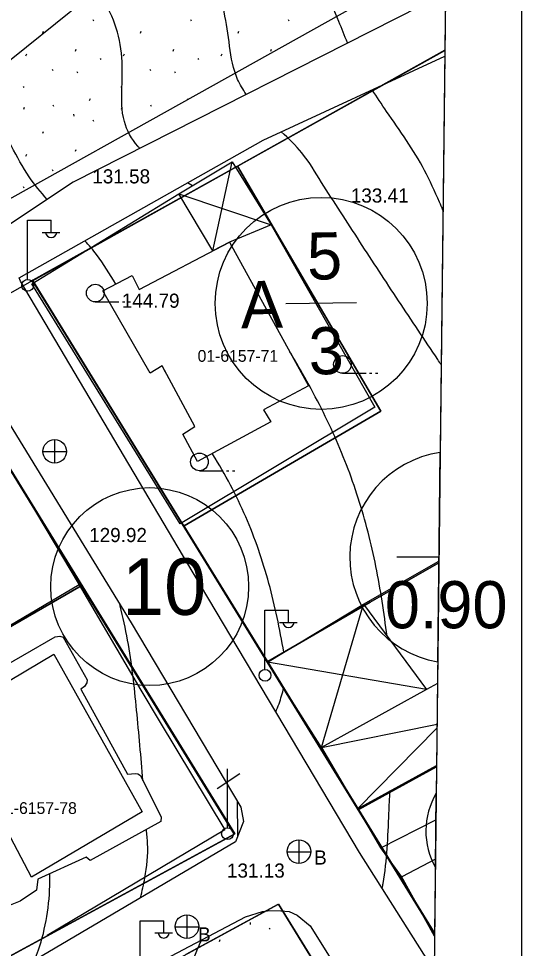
# Model space of a CAD drawing. Extents: x 412225 to 413380, y 4456471 to 4457189.
# Drawn here: x 413271.2 to 413313.9, y 4456831.1 to 4456910 of the extents above; entities that cross this region are included whole.
import ezdxf

# ---------------------------------------------------------------- set-up
doc = ezdxf.new("R2010")
doc.units = 0
for name, color, linetype in [('0_HALİHAZIR', 7, 'Continuous'), ('0_KADASTRO', 7, 'Continuous'), ('0_ÇERÇEVE', 7, 'Continuous'), ('Level 28', 7, 'Continuous'), ('Level 30', 7, 'Continuous'), ('Level 31', 7, 'Continuous'), ('Level 41', 7, 'Continuous'), ('Level 54', 7, 'Continuous'), ('Level 57', 7, 'Continuous'), ('Level 58', 7, 'Continuous')]:
    doc.layers.add(name, color=color, linetype=linetype)

msp = doc.modelspace()

# ---------------------------------------------------------------- linework, layer by layer
at = {"layer": '0_HALİHAZIR'}
for p, q in [((413287.729, 4456890.315), (413289.386, 4456897.848)), ((413286, 4456895.831), (413285.59, 4456896.08)), ((413284.838, 4456895.139), (413292.675, 4456892.523)), ((413271.999, 4456887.897), (413271.999, 4456892.897)), ((413271.999, 4456892.897), (413273.999, 4456892.897)), ((413273.999, 4456891.897), (413273.999, 4456892.897)), ((413273.239, 4456891.857), (413274.739, 4456891.857)), ((413277.751, 4456885.974), (413279.751, 4456885.974)), ((413280.051, 4456885.974), (413280.251, 4456885.974)), ((413280.551, 4456885.974), (413280.751, 4456885.974)), ((413283.715, 4456880.013), (413283.417, 4456880.538)), ((413298.741, 4456879.915), (413300.741, 4456879.915)), ((413301.041, 4456879.915), (413301.241, 4456879.915)), ((413301.541, 4456879.915), (413301.741, 4456879.915)), ((413274.316, 4456872.272), (413274.316, 4456874.272)), ((413273.296, 4456873.262), (413275.296, 4456873.262)), ((413286.595, 4456871.64), (413288.595, 4456871.64)), ((413288.895, 4456871.64), (413289.095, 4456871.64)), ((413289.395, 4456871.64), (413289.595, 4456871.64)), ((413296.961, 4456848.134), (413300.52, 4456860.306)), ((413292.159, 4456854.792), (413292.159, 4456859.792)), ((413292.159, 4456859.792), (413294.159, 4456859.792)), ((413294.159, 4456858.792), (413294.159, 4456859.792)), ((413293.399, 4456858.752), (413294.899, 4456858.752)), ((413305.884, 4456853.066), (413292.387, 4456855.398)), ((413296.961, 4456848.134), (413306.772, 4456850.113)), ((413300.016, 4456842.945), (413306.768, 4456849.778)), ((413288.1, 4456844.672), (413290.03, 4456845.942)), ((413288.99, 4456841.322), (413288.99, 4456846.322)), ((413295.055, 4456838.299), (413295.055, 4456840.299)), ((413294.035, 4456839.289), (413296.035, 4456839.289)), ((413285.552, 4456831.933), (413285.552, 4456833.933)), ((413281.557, 4456828.441), (413281.557, 4456833.441)), ((413281.557, 4456833.441), (413283.557, 4456833.441)), ((413283.557, 4456832.441), (413283.557, 4456833.441)), ((413282.797, 4456832.401), (413284.297, 4456832.401)), ((413284.532, 4456832.923), (413286.532, 4456832.923))]:
    msp.add_line(p, q, dxfattribs=at)
for points in [[(413307.485, 4456912.191), (413275.872, 4456896.139), (413259.311, 4456885.136), (413238.607, 4456874.16), (413225.954, 4456866.263)], [(413306.532, 4456829.211), (413300.183, 4456839.238), (413286.054, 4456862.965), (413271.389, 4456887.722), (413271.285, 4456888.014), (413291.997, 4456899.693), (413307.424, 4456906.837)], [(413301.503, 4456877.03), (413284.947, 4456867.121), (413272.37, 4456887.514), (413284.838, 4456895.139)], [(413292.675, 4456892.523), (413301.503, 4456877.03)], [(413227.649, 4456862.816), (413263.518, 4456883.782), (413263.917, 4456883.809), (413264.655, 4456883.807), (413265.539, 4456883.6), (413280.789, 4456858.717), (413290.107, 4456843.071), (413290.348, 4456841.864), (413289.655, 4456840.138), (413256.801, 4456820.788), (413214.221, 4456797.785), (413212.523, 4456797.597), (413211.781, 4456797.813), (413210.266, 4456799.671), (413198.28, 4456827.229), (413192.435, 4456840.411)], [(413266.093, 4456879.158), (413276.384, 4456861.949), (413281.604, 4456853.017)], [(413300.52, 4456860.306), (413306.931, 4456863.949)], [(413276.384, 4456861.949), (413255.069, 4456849.378)], [(413268.817, 4456854.372), (413274.338, 4456857.538), (413274.752, 4456857.589), (413275.013, 4456857.499), (413277.056, 4456853.892), (413277.034, 4456853.637), (413276.842, 4456853.31), (413276.519, 4456853.107), (413280.488, 4456845.888), (413281.166, 4456845.928), (413281.352, 4456845.92), (413281.58, 4456845.763), (413283.353, 4456842.236), (413283.315, 4456841.853), (413277.326, 4456838.54), (413276.987, 4456838.841), (413272.86, 4456836.956), (413272.748, 4456836.044), (413271.371, 4456835.107), (413269.082, 4456834.18)], [(413281.604, 4456853.017), (413283.182, 4456850.407)], [(413306.812, 4456853.578), (413305.884, 4456853.066), (413296.961, 4456848.134), (413300.016, 4456842.945), (413306.732, 4456846.614)], [(413283.182, 4456850.407), (413288.748, 4456841.155), (413273.66, 4456832.171)], [(413301.997, 4456839.625), (413300.054, 4456842.965)], [(413301.997, 4456839.625), (413306.679, 4456841.997)], [(413303.764, 4456837.18), (413301.997, 4456839.625)], [(413306.641, 4456838.668), (413303.775, 4456837.16)], [(413306.565, 4456832.114), (413303.764, 4456837.18)], [(413305.876, 4456772.09), (413291.921, 4456764.223), (413259.241, 4456744.083), (413241.11, 4456732.397), (413240.376, 4456732.512), (413227.517, 4456760.501), (413213.898, 4456792.435), (413214.139, 4456792.817), (413252.073, 4456813.524), (413290.5, 4456833.761), (413291.943, 4456834.22), (413292.575, 4456834.319), (413293.507, 4456834.28), (413294.215, 4456834.223), (413294.883, 4456833.914), (413295.997, 4456832.998), (413306.385, 4456816.404)]]:
    msp.add_lwpolyline(points, dxfattribs=at)
for points in [[(413289.386, 4456897.848), (413292.675, 4456892.523), (413289.137, 4456891.054), (413287.729, 4456890.315), (413284.838, 4456895.139)], [(413278.395, 4456886.897), (413280.872, 4456888.225), (413281.47, 4456887.03), (413289.137, 4456891.054), (413295.866, 4456878.859), (413292.036, 4456876.822), (413292.671, 4456875.783), (413286.443, 4456872.414), (413285.176, 4456874.739), (413286.194, 4456875.403), (413283.429, 4456880.546), (413282.421, 4456879.911)], [(413300.52, 4456860.306), (413305.884, 4456853.066), (413296.961, 4456848.134), (413292.387, 4456855.398)], [(413269.298, 4456853.149), (413274.216, 4456856.071), (413281.718, 4456842.69), (413272.346, 4456837.141), (413264.949, 4456851.146)]]:
    msp.add_lwpolyline(points, close=True, dxfattribs=at)
for centre, radius in [((413272.009, 4456887.373), 0.5), ((413277.751, 4456886.724), 0.75), ((413298.741, 4456880.665), 0.75), ((413274.301, 4456873.28), 1), ((413286.595, 4456872.39), 0.75), ((413292.169, 4456854.267), 0.5), ((413288.98, 4456840.822), 0.501), ((413295.04, 4456839.307), 1), ((413285.536, 4456832.941), 1)]:
    msp.add_circle(centre, radius, dxfattribs=at)
for centre in [(413273.999, 4456891.901), (413294.159, 4456858.795), (413283.558, 4456832.444)]:
    msp.add_arc(centre, 0.474, 184.83843, 355.14641, dxfattribs=at)
for points in [[(413290.552, 4456903.593), (413289.84, 4456904.862), (413289.158, 4456907.673), (413288.685, 4456910.597), (413287.763, 4456913.378), (413286.278, 4456915.946), (413284.506, 4456918.359), (413282.598, 4456920.673), (413280.636, 4456922.943), (413278.623, 4456925.165), (413276.557, 4456927.34), (413274.447, 4456929.472), (413272.281, 4456931.546), (413270.036, 4456933.531), (413267.703, 4456935.413), (413265.285, 4456937.187), (413262.8, 4456938.864), (413260.256, 4456940.45), (413257.668, 4456941.967), (413255.063, 4456943.455), (413252.461, 4456944.948), (413249.871, 4456946.462), (413247.295, 4456948), (413244.734, 4456949.561), (413242.187, 4456951.147), (413239.656, 4456952.756), (413237.138, 4456954.388), (413234.648, 4456956.06), (413232.207, 4456957.801), (413229.827, 4456959.625), (413227.507, 4456961.525), (413225.214, 4456963.46), (413222.749, 4456965.089), (413221.515, 4456965.848)], [(413299.159, 4456907.963), (413298.436, 4456909.769), (413297.28, 4456912.493), (413296.019, 4456915.196), (413294.469, 4456917.76), (413292.783, 4456920.235), (413290.981, 4456922.632), (413289.115, 4456924.981), (413287.229, 4456927.314), (413285.338, 4456929.643), (413283.459, 4456931.981), (413281.611, 4456934.344), (413279.826, 4456936.754), (413278.078, 4456939.191), (413276.242, 4456941.553), (413274.123, 4456943.599), (413271.688, 4456945.288), (413269.035, 4456946.681), (413266.331, 4456947.982), (413263.619, 4456949.263), (413260.901, 4456950.533), (413258.173, 4456951.782), (413255.436, 4456953.01), (413252.694, 4456954.227), (413249.963, 4456955.467), (413247.261, 4456956.768), (413244.605, 4456958.159), (413242.009, 4456959.659), (413239.479, 4456961.267), (413237.339, 4456962.715)], [(413273.662, 4456894.67), (413272.14, 4456896.587), (413270.634, 4456899.181), (413269.166, 4456901.797), (413267.731, 4456904.432), (413266.338, 4456907.088), (413264.976, 4456909.761), (413263.604, 4456912.428), (413262.113, 4456915.026), (413260.378, 4456917.442), (413258.363, 4456919.636), (413256.137, 4456921.642), (413253.838, 4456923.569), (413251.526, 4456925.48), (413249.212, 4456927.391), (413246.895, 4456929.296), (413244.571, 4456931.193), (413242.236, 4456933.076), (413239.884, 4456934.939), (413237.513, 4456936.776), (413235.132, 4456938.601), (413232.755, 4456940.432), (413230.39, 4456942.277), (413228.032, 4456944.131), (413225.677, 4456945.99), (413223.328, 4456947.856), (413220.984, 4456949.728), (413218.644, 4456951.606), (413217.055, 4456952.884)], [(413281.524, 4456899.009), (413281.353, 4456899.194), (413280.216, 4456901.28), (413280.014, 4456904.157), (413279.968, 4456907.093), (413279.288, 4456909.898), (413277.861, 4456912.458), (413276.028, 4456914.817), (413274.003, 4456917.029), (413271.914, 4456919.181), (413269.763, 4456921.271), (413267.552, 4456923.297), (413265.284, 4456925.259), (413262.973, 4456927.172), (413260.638, 4456929.054), (413258.295, 4456930.928), (413255.952, 4456932.802), (413255.81, 4456932.916)], [(413307.273, 4456893.748), (413306.98, 4456894.424), (413305.711, 4456897.137), (413304.184, 4456899.677), (413302.491, 4456902.142), (413301.256, 4456903.98)], [(413307.123, 4456880.643), (413306.835, 4456881.077), (413305.17, 4456883.573), (413303.508, 4456886.07), (413301.853, 4456888.572), (413300.212, 4456891.084), (413298.583, 4456893.603), (413296.952, 4456896.121), (413295.296, 4456898.622), (413293.547, 4456900.41)], [(413279.493, 4456887.486), (413277.859, 4456889.986), (413276.872, 4456891.165)], [(413302.534, 4456857.587), (413302.105, 4456860.555), (413301.582, 4456863.507), (413300.912, 4456866.428), (413300.083, 4456869.307), (413299.088, 4456872.132), (413297.925, 4456874.894), (413296.607, 4456877.584), (413295.17, 4456880.216), (413294.155, 4456881.96)], [(413293.764, 4456856.229), (413293.198, 4456859.169), (413292.49, 4456862.077), (413291.608, 4456864.943), (413290.526, 4456867.732), (413289.232, 4456870.42), (413287.742, 4456873.021), (413287.698, 4456873.093)], [(413281.792, 4456845.34), (413281.539, 4456848.329), (413281.259, 4456851.316), (413280.94, 4456854.299), (413280.494, 4456857.262), (413279.863, 4456860.169), (413279.836, 4456860.273)], [(413293.082, 4456851.164), (413293.353, 4456851.851), (413293.76, 4456853.217)], [(413302.116, 4456836.185), (413302.193, 4456836.606), (413302.541, 4456839.573), (413302.688, 4456842.57), (413302.773, 4456844.451)], [(413289.842, 4456840.604), (413289.845, 4456841.439), (413289.82, 4456843.553)], [(413281.597, 4456835.392), (413281.959, 4456837.077), (413282.193, 4456839.987), (413282.087, 4456841.174)], [(413272.602, 4456830.095), (413272.922, 4456830.955), (413273.632, 4456833.806), (413273.887, 4456836.772), (413273.876, 4456837.42)], [(413267.518, 4456770.695), (413268.497, 4456773.53), (413269.418, 4456776.383), (413270.262, 4456779.262), (413271.145, 4456782.126), (413272.109, 4456784.963), (413273.19, 4456787.761), (413274.316, 4456790.542), (413275.453, 4456793.318), (413276.571, 4456796.102), (413277.649, 4456798.901), (413278.679, 4456801.718), (413279.665, 4456804.551), (413280.618, 4456807.396), (413281.544, 4456810.249), (413282.452, 4456813.108), (413283.302, 4456815.985), (413283.979, 4456818.896), (413284.458, 4456821.85), (413284.828, 4456824.826), (413285.349, 4456827.769), (413286.248, 4456830.592), (413286.77, 4456831.797)]]:
    msp.add_spline(points, degree=3, dxfattribs=at)
at = {"layer": '0_KADASTRO'}
for points in [[(413307.423, 4456907.33), (413289.813, 4456897.503), (413272.453, 4456887.807), (413272.186, 4456887.656), (413267.668, 4456885.105), (413244.91, 4456926.572), (413304.095, 4456953.593), (413307.752, 4456936.035)], [(413307.752, 4456936.035), (413307.423, 4456907.33)], [(413306.924, 4456863.831), (413301.089, 4456860.467), (413292.389, 4456855.451), (413285.284, 4456866.974), (413302.005, 4456876.707), (413289.813, 4456897.503), (413307.423, 4456907.33)], [(413307.423, 4456907.33), (413306.924, 4456863.831)], [(413306.725, 4456846.488), (413300.12, 4456842.89), (413292.389, 4456855.451), (413301.089, 4456860.467), (413306.924, 4456863.831)], [(413306.924, 4456863.831), (413306.725, 4456846.488)], [(413306.564, 4456832.426), (413300.12, 4456842.89), (413306.725, 4456846.488)], [(413306.725, 4456846.488), (413306.564, 4456832.426)], [(413306.03, 4456785.855), (413283.67, 4456829.61), (413293.32, 4456834.848), (413306.349, 4456813.692)]]:
    msp.add_lwpolyline(points, dxfattribs=at)
for points in [[(413272.453, 4456887.807), (413289.813, 4456897.503), (413289.813, 4456897.503), (413302.005, 4456876.707), (413302.005, 4456876.707), (413285.284, 4456866.974), (413285.169, 4456867.162)], [(413242.448, 4456870.545), (413263.645, 4456882.832), (413276.555, 4456861.869), (413255.218, 4456849.553)], [(413255.218, 4456849.553), (413276.555, 4456861.869), (413289.554, 4456840.765), (413267.751, 4456828.933)]]:
    msp.add_lwpolyline(points, close=True, dxfattribs=at)
at = {"layer": '0_ÇERÇEVE'}
for points in [[(412231.94, 4457188.937), (413313.937, 4457188.937), (413313.937, 4456471.176), (412231.94, 4456471.176)], [(412246.74, 4457181.275), (413310.435, 4457168.98), (413302.463, 4456474.947), (412238.67, 4456487.241)]]:
    msp.add_lwpolyline(points, close=True, dxfattribs=at)
at = {"layer": 'Level 28'}
for p, q in [((413304.746, 4456913.832), (413286.28, 4456903.528)), ((413286.28, 4456903.528), (413262.177, 4456890.065)), ((413274.342, 4456884.653), (413272.423, 4456887.77)), ((413306.568, 4456832.326), (413274.342, 4456884.653)), ((413265.659, 4456879.687), (413289.602, 4456840.808)), ((413289.602, 4456840.808), (413213.401, 4456799.47)), ((413285.471, 4456830.603), (413293.277, 4456834.838)), ((413293.277, 4456834.838), (413306.353, 4456813.599))]:
    msp.add_line(p, q, dxfattribs=at)
msp.add_lwpolyline([(413272.423, 4456887.77), (413289.692, 4456897.416), (413307.429, 4456907.313)], dxfattribs=at)
at = {"layer": 'Level 30'}
msp.add_line((413306.935, 4456864.289), (413303.361, 4456864.289), dxfattribs=at)
msp.add_lwpolyline([(413306.833, 4456855.42), (413307.037, 4456873.191)], dxfattribs=at)
msp.add_arc((413308.361, 4456864.289), 9, 98.45762, 260.22616, dxfattribs=at)
at = {"layer": 'Level 31'}
msp.add_line((413299.933, 4456885.898), (413293.933, 4456885.794), dxfattribs=at)
msp.add_lwpolyline([(413306.633, 4456837.951), (413306.705, 4456844.255)], dxfattribs=at)
msp.add_circle((413296.933, 4456885.846), 9, dxfattribs=at)
msp.add_arc((413312.123, 4456841.041), 6.3, 149.31615, 209.36763, dxfattribs=at)
at = {"layer": 'Level 41'}
for p, q in [((413277.53, 4456909.938), (413277.6, 4456909.831)), ((413285.823, 4456909.938), (413285.893, 4456909.831)), ((413294.116, 4456909.938), (413294.186, 4456909.831)), ((413273.293, 4456908.794), (413273.365, 4456908.954)), ((413281.586, 4456908.794), (413281.658, 4456908.954)), ((413289.879, 4456908.794), (413289.951, 4456908.954)), ((413276.065, 4456907.264), (413276.135, 4456907.424)), ((413284.358, 4456907.264), (413284.428, 4456907.424)), ((413292.651, 4456907.264), (413292.721, 4456907.424)), ((413271.855, 4456906.856), (413271.926, 4456907.016)), ((413278.16, 4456906.648), (413278.231, 4456906.542)), ((413280.148, 4456906.856), (413280.219, 4456907.016)), ((413286.453, 4456906.648), (413286.524, 4456906.542)), ((413288.441, 4456906.856), (413288.512, 4456907.016)), ((413274.075, 4456905.719), (413274.146, 4456905.612)), ((413276.174, 4456905.527), (413276.245, 4456905.42)), ((413282.368, 4456905.719), (413282.439, 4456905.612)), ((413284.467, 4456905.527), (413284.538, 4456905.42)), ((413271.619, 4456904.266), (413271.69, 4456904.159)), ((413279.912, 4456904.266), (413279.983, 4456904.159)), ((413274.142, 4456902.689), (413274.213, 4456902.582)), ((413277.271, 4456903.073), (413277.342, 4456903.232)), ((413282.435, 4456902.689), (413282.506, 4456902.582)), ((413285.593, 4456903.139), (413285.635, 4456903.232)), ((413271.677, 4456902.344), (413271.749, 4456902.504)), ((413275.9, 4456901.898), (413275.918, 4456901.738)), ((413279.97, 4456902.344), (413280.042, 4456902.504)), ((413277.53, 4456901.428), (413277.6, 4456901.321)), ((413273.293, 4456900.284), (413273.365, 4456900.444)), ((413276.065, 4456898.754), (413276.135, 4456898.914)), ((413271.855, 4456898.346), (413271.926, 4456898.506)), ((413274.075, 4456897.209), (413274.146, 4456897.102)), ((413271.619, 4456895.756), (413271.69, 4456895.649)), ((413290.893, 4456833.289), (413290.911, 4456833.129)), ((413292.523, 4456832.819), (413292.593, 4456832.712)), ((413288.286, 4456831.675), (413288.358, 4456831.835))]:
    msp.add_line(p, q, dxfattribs=at)
at = {"layer": 'Level 54'}
msp.add_line((413276.835, 4456911.546), (413227.751, 4456872.193), dxfattribs=at)
at = {"layer": 'Level 57'}
msp.add_line((413300.074, 4456842.871), (413306.731, 4456846.497), dxfattribs=at)
at = {"layer": 'Level 58'}
msp.add_circle((413282.37, 4456861.801), 8.4, dxfattribs=at)

# ---------------------------------------------------------------- texts
at = {"layer": '0_HALİHAZIR'}
for s, p in [('131.58 ', (413277.497, 4456896.028)), ('133.41 ', (413299.448, 4456894.401)), ('144.79', (413279.999, 4456885.474)), ('129.92 ', (413277.228, 4456865.58)), ('B', (413296.338, 4456838.208)), ('131.13 ', (413288.931, 4456837.095)), ('B', (413286.476, 4456831.678))]:
    msp.add_text(s, height=1.2, dxfattribs=at).set_placement(p)
at = {"layer": '0_KADASTRO'}
for s, p in [('01-6157-71', (413286.436, 4456880.887)), ('01-6157-71', (413286.436, 4456880.887)), ('01-6157-78', (413269.341, 4456842.5)), ('01-6157-78', (413269.341, 4456842.5))]:
    msp.add_text(s, height=1, dxfattribs=at).set_placement(p)
at = {"layer": 'Level 30'}
msp.add_text('0.90', height=4, dxfattribs=at).set_placement((413302.345, 4456858.264))
at = {"layer": 'Level 31'}
for s, p in [('5', (413295.764, 4456887.851)), ('A  ', (413290.136, 4456883.727)), ('3', (413295.904, 4456879.802))]:
    msp.add_text(s, height=4, rotation=1, dxfattribs=at).set_placement(p)
at = {"layer": 'Level 58'}
msp.add_text('10', height=4.8, dxfattribs=at).set_placement((413280.028, 4456859.401))

doc.saveas('drawing.dxf')
